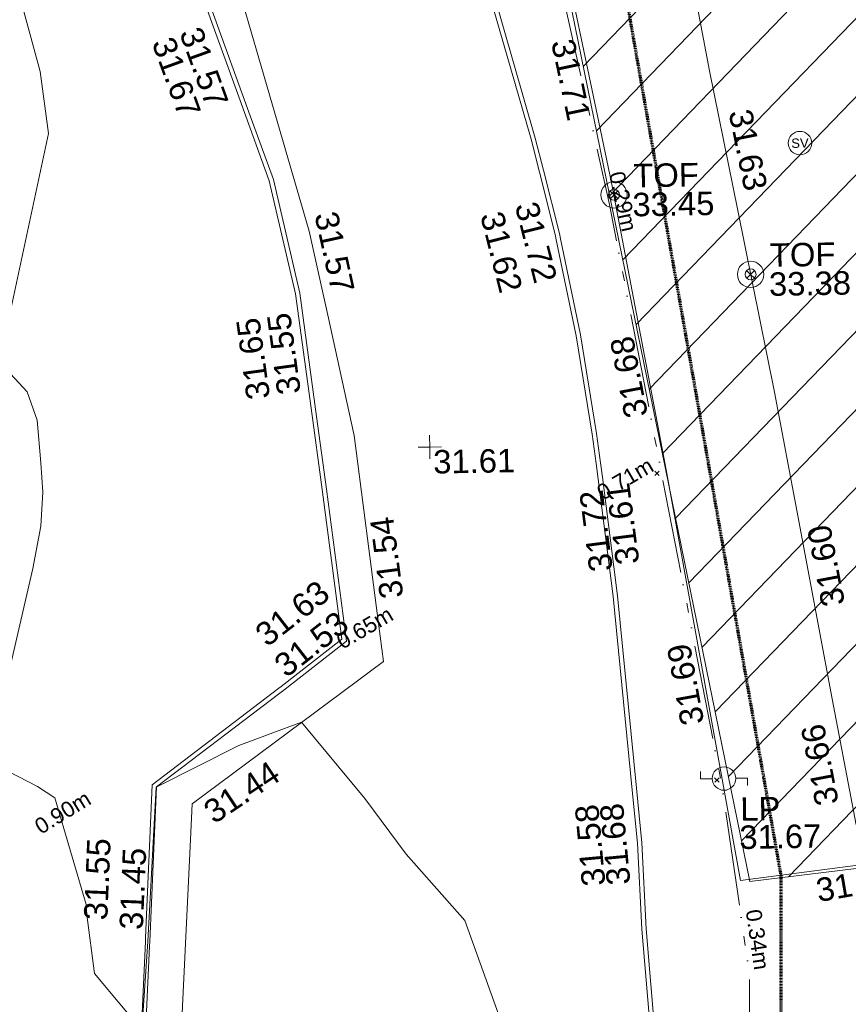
# Model space of a CAD drawing. Header units: millimetres. Extents: x -287732 to 520720, y -103372 to 287754.
# Tile 288 of 380: x 129286 to 142541, y 118059 to 133799. Entities that reach past the tile are written whole.
import ezdxf

# ---------------------------------------------------------------- set-up
doc = ezdxf.new("R2010")
doc.units = ezdxf.units.MM
for name, pattern in [('Dash 1_5mm', [3, 1.5, -1.5]), ('IMPORT-HIDDEN2 _3_', [4762.5, 3175, -1587.5]), ('IMPORT-UG_ELEC_QLB2 _2_', [2500, 1500, -300.0000000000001, 0, -50, 150, -300.0000000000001, 0, -200]), ('IMPORT-UG_ELEC_STREET LIGHTING_QLB2 _2_', [2700, 1500, -300.0000000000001, 0, -250, 150, -300.0000000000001, 0, -200])]:
    doc.linetypes.add(name, pattern=pattern)
for name, color, linetype, lineweight, true_color in [('00__TOPO__TOP_OF_FENCE_SYMBOL', 7, 'Continuous', 9, 0x666666), ('00_TOPO_FURN_LAMP_POST', 7, 'Continuous', 9, 0x666666), ('00_TOPO_SERV_STOP_VALVE', 7, 'Continuous', 9, 0x666666), ('00_UAV_FENCE', 7, 'Continuous', 9, 0x264c2f), ('00_UAV_FURN_LAMP_POST', 7, 'Continuous', 9, 0xa50000), ('00_UAV_KERB_BOTTOM', 1, 'Continuous', 9, 0xff0000), ('00_UAV_KERB_TOP', 7, 'Continuous', 9, 0xa500a5), ('00_UAV_LEVEL_SPOT', 7, 'Continuous', 9, 0x666666), ('00_UAV_TOP_OF_FENCE', 6, 'Continuous', 9, 0xff00ff), ('01_DTM_CONTOUR_MNR', 7, 'Continuous', 9, 0xa5a552), ('12333-PUM-2D-U-0001-C01 - Rev2_REVIT IMPORT_dwg', 7, 'Continuous', 9, 0x767676), ('A_RHA_Line', 7, 'Continuous', 9, 0x00a600), ('PUM-CHAMBER EXTENTS', 6, 'IMPORT-HIDDEN2 _3_', 9, 0xff00ff), ('PUM-ELECTRIC-QLB2', 1, 'IMPORT-UG_ELEC_QLB2 _2_', 9, 0xff0000), ('PUM-ELECTRIC-SL-QLB2', 7, 'IMPORT-UG_ELEC_STREET LIGHTING_QLB2 _2_', 9, 0xff7f7f), ('PUM-UNABLE TO SURVEY', 190, 'Continuous', 9, 0x7f00ff)]:
    doc.layers.add(name, color=color, linetype=linetype, lineweight=lineweight, true_color=true_color)
doc.layers.add('00_UAV_DRIVE_WAY', color=7, linetype='Continuous', lineweight=9)
doc.layers.add('GEN-TEXT', color=7, linetype='Continuous', lineweight=9)
doc.styles.add('Arial_1', font='arial.ttf', dxfattribs={"height": 250})
doc.styles.add('Swis721 Lt BT', font='swissl.ttf', dxfattribs={"height": 399.9999999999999})
doc.styles.add('Swis721 Lt BT_2', font='swissl.ttf', dxfattribs={"height": 375})

# ---------------------------------------------------------------- blocks, each defined once
blk = doc.blocks.new('12333-PUM-2D-U-0001-C01 - Rev2_REVIT IMPORT_dwg_MSL_Lamp_Post_SYM-2077240-Site Location Plan Proposed')
at = {"layer": '00_TOPO_FURN_LAMP_POST', "color": 254, "true_color": 0xcccccc, "flags": 128}
for points in [[(-500.1060478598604, 0), (-1000.212095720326, 0), (-1000.212095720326, 316.7338303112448)], [(500.1060478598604, 0), (1000.21209571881, 0), (1000.21209571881, -316.7338303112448)]]:
    blk.add_lwpolyline(points, dxfattribs=at)
at = {"layer": '00_TOPO_FURN_LAMP_POST', "color": 254, "true_color": 0xcccccc}
blk.add_circle((0, 0), 500.1060478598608, dxfattribs=at)
blk = doc.blocks.new('12333-PUM-2D-U-0001-C01 - Rev2_REVIT IMPORT_dwg_MSL_Sluice_Valve_SYM-2077246-Site Location Plan Proposed')
at = {"layer": '00_TOPO_SERV_STOP_VALVE', "color": 254, "true_color": 0xcccccc}
blk.add_circle((0, 0), 500.0000000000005, dxfattribs=at)
at = {"layer": '00_TOPO_SERV_STOP_VALVE', "insert": (0, 198.9876086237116), "char_height": 399.9999999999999, "width": 785.1100955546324, "attachment_point": 2, "line_spacing_factor": 1.005061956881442, "style": 'Swis721 Lt BT'}
blk.add_mtext('SV', dxfattribs=at)
blk = doc.blocks.new('12333-PUM-2D-U-0001-C01 - Rev2_REVIT IMPORT_dwg_MSL_Node_LineworkTOF-2077248-Site Location Plan Proposed')
at = {"layer": '00__TOPO__TOP_OF_FENCE_SYMBOL', "color": 254, "true_color": 0xcccccc, "flags": 128}
for points in [[(165.3591892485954, 165.3591892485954), (0, 0), (-165.3591892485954, 165.3591892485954)], [(165.3591892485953, -165.3591892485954), (0, 0), (-165.3591892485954, -165.3591892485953)]]:
    blk.add_lwpolyline(points, dxfattribs=at)
at = {"layer": '00__TOPO__TOP_OF_FENCE_SYMBOL', "color": 254, "true_color": 0xcccccc}
for radius in [562.5594001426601, 233.853208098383]:
    blk.add_circle((0, 0), radius, dxfattribs=at)
blk = doc.blocks.new('12333-PUM-2D-U-0001-C01 - Rev2_REVIT IMPORT_dwg_UAV-2077255-Site Location Plan Proposed')
at = {"layer": '00_UAV_LEVEL_SPOT', "color": 254, "true_color": 0xcccccc, "flags": 128}
for points in [[(500.0000000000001, 0), (0, 0), (0, 500.0000000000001)], [(0, -500.0000000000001), (0, 0), (-500.0000000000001, 0)]]:
    blk.add_lwpolyline(points, dxfattribs=at)
blk = doc.blocks.new('12333-PUM-2D-U-0001-C01 - Rev2_REVIT IMPORT_dwg_MGS62954_T2_Galway_ITM_3d_Rev1-2077680-Site Location Plan Proposed')
at = {"layer": '00_UAV_DRIVE_WAY', "color": 254, "true_color": 0xcccccc, "flags": 128}
blk.add_lwpolyline([(534035414.2065001, 725663814.1724999), (534035730.0830001, 725668736.2245001), (534035734.4595889, 725668802.9882361), (534036061.4936625, 725673791.8088328), (534036099.0830001, 725674365.2245002), (534039199.0830001, 725676585.2245002), (534039131.5912124, 725677192.9863712), (534038797.0830001, 725680205.2245002), (534038406.460683, 725682134.8046212), (534038133.0830001, 725683485.2245001), (534037179.3580949, 725686979.5234367), (534036598.0830002, 725689109.2245), (534035747.485257, 725691768.8923703), (534035226.0830001, 725693399.2245002), (534033888.706745, 725696403.2263075), (534033126.0830001, 725698116.2245002), (534030164.8133083, 725699114.0069333), (534029618.0830001, 725699298.2245001), (534027235.6925206, 725703024.6364089), (534026812.0830001, 725703687.2245002), (534024506.2654799, 725707213.2175728), (534024150.7455, 725707756.8690001), (534025139.7455, 725710884.8690001), (534024946.7455, 725711354.869)], dxfattribs=at)
at = {"layer": '00_UAV_FENCE', "color": 254, "true_color": 0xcccccc, "flags": 128}
blk.add_lwpolyline([(534046731.711, 725673198.1030002), (534044850.711, 725672984.1030002), (534044474.0156907, 725675287.4343187), (534043774.0830001, 725679567.2245002), (534043661.5774932, 725680220.9496799), (534042982.0830002, 725684169.2245001), (534042794.4943301, 725685144.9292061), (534042212.0830001, 725688174.2245001), (534041902.1062033, 725690063.9348996), (534041807.0830001, 725690643.2245001), (534043705.0830002, 725691052.2245002), (534044121.9658973, 725688616.6004504), (534044581.0830001, 725685934.2245002), (534044992.8412309, 725683693.685785), (534045528.0830001, 725680781.2245002), (534045870.9434966, 725678771.9082023), (534046347.7616705, 725675977.5398295), (534046714.779562, 725673843.9664025)], dxfattribs=at)
at = {"layer": '00_UAV_KERB_BOTTOM', "color": 254, "true_color": 0xcccccc, "flags": 128}
for points in [[(534041052.0830001, 725687321.2245002), (534041707.0830001, 725684890.2245001), (534041830.8786532, 725684360.3911732), (534042069.5429335, 725683338.9313184), (534042077.0830001, 725683303.2245001), (534042372.7617182, 725681737.829395), (534042602.6291323, 725680161.425668), (534042658.0830001, 725679692.2245002), (534042686.1097959, 725679437.9558673), (534042893.0830001, 725677560.2245001), (534043143.4906774, 725674459.5651739), (534043212.0830001, 725673610.2245001), (534043256.2065001, 725672236.1725), (534043442.4173135, 725669469.3764333)], [(534035159.2065001, 725668620.1725), (534035380.6748057, 725672100.9487025), (534035385.2065001, 725672172.1725), (534035534.2065001, 725674642.1725), (534037511.8375968, 725676094.2255944), (534037596.2065001, 725676156.1725003), (534038612.2065001, 725676922.1724999), (534038336.0830001, 725679357.2245003), (534038198.8713667, 725680521.2983315), (534037966.0830001, 725682496.2245001), (534037574.0830001, 725684320.2245001), (534037202.5697083, 725685404.0088071), (534036511.0830002, 725687421.2245002), (534035702.8327649, 725690172.5121089), (534035662.0830001, 725690311.2245001), (534034577.0830003, 725693475.2245082)]]:
    blk.add_lwpolyline(points, dxfattribs=at)
at = {"layer": '00_UAV_KERB_TOP', "color": 254, "true_color": 0xcccccc, "flags": 128}
for points in [[(534041119.5258515, 725687339.9803002), (534041774.9790804, 725684907.298164), (534041895.5777018, 725684391.1478211), (534042137.8776453, 725683354.1276816), (534042145.727568, 725683316.9535056), (534042441.8176088, 725681749.3807572), (534042672.0337434, 725680170.5855469), (534042727.6314597, 725679700.167261), (534042753.1014419, 725679469.0949119), (534042962.7735706, 725677566.877983), (534043211.1981769, 725674490.7739234), (534043281.9924625, 725673614.1675658), (534043326.1310038, 725672239.6471616), (534043510.4734963, 725669500.6113648)], [(534035089.3860065, 725668625.2184348), (534035315.3404504, 725672176.5024372), (534035318.7442147, 725672232.9272517), (534035466.310679, 725674679.1632739), (534037520.7124931, 725676187.5843927), (534037554.4201367, 725676212.3338459), (534038538.1484569, 725676954.003032), (534038266.5461742, 725679349.1837445), (534038112.5482505, 725680655.6688333), (534037896.9511753, 725682484.7478024), (534037506.51845, 725684301.4551775), (534037084.9653021, 725685531.2165244), (534036444.3602643, 725687399.999424), (534035595.3613921, 725690289.9955848), (534035591.3581937, 725690301.6694279), (534034510.8680683, 725693452.5180602)]]:
    blk.add_lwpolyline(points, dxfattribs=at)
at = {"layer": '01_DTM_CONTOUR_MNR', "color": 254, "true_color": 0xcccccc, "flags": 128}
for points in [[(534040989.2852802, 725670779.6816996), (534040430.0000002, 725672420.0000001), (534039508.9473685, 725673498.9473686), (534038863.8345409, 725674401.9149486), (534037870, 725675640.0000001), (534036863.8202571, 725675281.4921737), (534035530.0000001, 725674640.0000001), (534035350.7887837, 725672175.6016027), (534035230, 725670760.0000001), (534034492.5977719, 725671676.1149062), (534034382.4537237, 725672619.4748172), (534034377.5434291, 725672783.4020729), (534033906.1617066, 725674497.6281875), (534033632.0116445, 725674685.552835), (534033011.0893589, 725675012.8986715)], [(534032974.7417241, 725675617.7085242), (534033618.9060435, 725678167.4610142), (534033760.2566601, 725678841.3065113), (534033798.9976026, 725679383.7434144), (534033773.0850825, 725679854.3269066), (534033726.3436558, 725680540.8095623), (534033574.2451833, 725680994.9105221), (534033184.8175726, 725681432.1816828)], [(534033161.9276544, 725681550.8961946), (534033988.7478467, 725685118.0686824), (534033875.0328466, 725686110.9056833), (534033616.1085652, 725687131.4360049)]]:
    blk.add_lwpolyline(points, dxfattribs=at)
at = {"xscale": 0.375, "yscale": 0.375, "zscale": 0.375}
for name, p in [('12333-PUM-2D-U-0001-C01 - Rev2_REVIT IMPORT_dwg_MSL_Sluice_Valve_SYM-2077246-Site Location Plan Proposed', (534046006.0830001, 725684754.2245001)), ('12333-PUM-2D-U-0001-C01 - Rev2_REVIT IMPORT_dwg_MSL_Node_LineworkTOF-2077248-Site Location Plan Proposed', (534043017.8853682, 725683979.1603806)), ('12333-PUM-2D-U-0001-C01 - Rev2_REVIT IMPORT_dwg_MSL_Node_LineworkTOF-2077248-Site Location Plan Proposed', (534045180.0443321, 725682670.0192322)), ('12333-PUM-2D-U-0001-C01 - Rev2_REVIT IMPORT_dwg_UAV-2077255-Site Location Plan Proposed', (534040000.0000001, 725680000)), ('12333-PUM-2D-U-0001-C01 - Rev2_REVIT IMPORT_dwg_MSL_Lamp_Post_SYM-2077240-Site Location Plan Proposed', (534044614.2065, 725674619.1725))]:
    blk.add_blockref(name, p, dxfattribs=at)
at = {"layer": '00_UAV_DRIVE_WAY', "color": 251, "true_color": 0x666666, "char_height": 375, "width": 1495.902363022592, "attachment_point": 1, "line_spacing_factor": 1.005061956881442, "style": 'Swis721 Lt BT_2'}
for s, insert, rotation in [('31.57', (534038586.1829422, 725683821.1693897), 281.44424019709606), ('31.54', (534039165.7590953, 725677568.9016085), 96.33671737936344), ('31.44', (534036243.1531546, 725674340.6525936), 32.64788996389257)]:
    blk.add_mtext(s, dxfattribs=dict(at, insert=insert, rotation=rotation))
at = {"layer": '00_UAV_FENCE', "color": 251, "true_color": 0x666666, "char_height": 375, "width": 1495.902363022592, "attachment_point": 1, "line_spacing_factor": 1.005061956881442, "style": 'Swis721 Lt BT_2'}
for s, insert, rotation in [('31.71', (534042420.8417905, 725686511.6411501), 280.882873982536), ('31.63', (534045241.0903222, 725685338.4838601), 280.4134184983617), ('31.68', (534043131.1213431, 725680383.3339076), 99.76489532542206), ('31.60', (534046230.795099, 725677313.4388136), 99.68342493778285), ('31.69', (534043944.9290876, 725675454.2267976), 99.28813734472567), ('31.66', (534046075.3701947, 725674132.0585419), 99.72514837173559), ('31.68', (534046032.0333236, 725672987.9551339), 8.844744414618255)]:
    blk.add_mtext(s, dxfattribs=dict(at, insert=insert, rotation=rotation))
at = {"layer": '00_UAV_FURN_LAMP_POST', "color": 251, "true_color": 0x666666, "char_height": 375, "attachment_point": 1, "line_spacing_factor": 1.005061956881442, "style": 'Swis721 Lt BT_2'}
for s, insert, width in [('LP', (534044866.0923702, 725674312.9618453), 707.5855621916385), ('31.67', (534044843.5488586, 725673862.3997471), 1495.902363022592)]:
    blk.add_mtext(s, dxfattribs=dict(at, insert=insert, width=width))
at = {"layer": '00_UAV_KERB_BOTTOM', "color": 251, "true_color": 0x666666, "char_height": 375, "width": 1495.902363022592, "attachment_point": 1, "line_spacing_factor": 1.005061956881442, "style": 'Swis721 Lt BT_2'}
for s, insert, rotation in [('31.57', (534036461.1512792, 725686814.1028984), 288.9213377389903), ('31.62', (534041234.7961453, 725683777.6146998), 283.15123780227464), ('31.55', (534037582.9608277, 725680857.3891819), 96.7225449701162), ('31.61', (534042949.6302453, 725678045.7684224), 96.29004357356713), ('31.53', (534037414.0511056, 725676640.2935083), 36.93795757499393), ('31.58', (534042314.8348541, 725672920.9072583), 94.20644667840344), ('31.45', (534034901.4630299, 725672380.4275718), 86.53442503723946)]:
    blk.add_mtext(s, dxfattribs=dict(at, insert=insert, rotation=rotation))
at = {"layer": '00_UAV_KERB_TOP', "color": 251, "true_color": 0x666666, "char_height": 375, "width": 1495.902363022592, "attachment_point": 1, "line_spacing_factor": 1.005061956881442, "style": 'Swis721 Lt BT_2'}
for s, insert, rotation in [('31.67', (534036017.997319, 725686663.0061731), 288.9213377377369), ('31.72', (534041791.6430673, 725683923.3617873), 283.15123780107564), ('31.65', (534037089.5298106, 725680786.8144046), 96.72254496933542), ('31.72', (534042522.708657, 725677940.2498945), 96.29004357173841), ('31.63', (534037118.4471309, 725677137.2940683), 36.98361473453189), ('31.68', (534042715.3528372, 725672931.0526786), 94.28242344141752), ('31.55', (534034334.9807599, 725672542.7261451), 86.54787923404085)]:
    blk.add_mtext(s, dxfattribs=dict(at, insert=insert, rotation=rotation))
at = {"layer": '00_UAV_LEVEL_SPOT', "insert": (534040051.8765643, 725679949.1441548), "char_height": 375, "width": 1495.902363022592, "attachment_point": 1, "line_spacing_factor": 1.005061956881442, "style": 'Swis721 Lt BT_2'}
blk.add_mtext('31.61', dxfattribs=at)
at = {"layer": '00_UAV_TOP_OF_FENCE', "color": 251, "true_color": 0x666666, "char_height": 375, "attachment_point": 1, "line_spacing_factor": 1.005061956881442, "style": 'Swis721 Lt BT_2'}
for s, insert, width in [('TOF', (534043331.9840463, 725684467.7097923), 1163.479615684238), ('33.45', (534043309.5604045, 725684004.3330874), 1495.902363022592), ('TOF', (534045494.0840465, 725683158.5097923), 1163.479615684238), ('33.38', (534045471.6604047, 725682695.1330874), 1495.902363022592)]:
    blk.add_mtext(s, dxfattribs=dict(at, insert=insert, width=width))
blk = doc.blocks.new('12333-PUM-2D-U-0001-C01 - Rev2_REVIT IMPORT_dwg-1620468-Site Location Plan Proposed')
at = {"layer": 'PUM-CHAMBER EXTENTS', "true_color": 0xfff4d4}
h = blk.add_hatch(dxfattribs=at)
h.set_pattern_fill('FP_14', style=0, pattern_type=2)
h.set_pattern_definition([(45, (-533641079.65, -725615854.3560001), (-618.7184335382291, 618.7184335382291), [])])
h.paths.add_polyline_path([(403919.3501528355, 57112.64382128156), (422583.3501528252, 59059.64382132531), (425379.3501529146, 57266.64382137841), (446445.3501529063, 59135.64382132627), (445962.3501528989, 65972.64382138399), (472441.3501528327, 70954.64382134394), (475862.3501529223, 83851.64382134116), (472404.350152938, 114549.6438213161), (470529.3501529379, 123488.6438213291), (451569.3501528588, 121705.6438213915), (448766.3501529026, 118521.6438213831), (443614.3501529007, 118196.6438213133), (441393.3501528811, 120608.6438213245), (437801.3501529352, 120123.6438213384), (427379.3501529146, 117955.6438213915), (414454.3501528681, 116426.6438212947), (403467.3501529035, 115261.6438213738), (398244.3501529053, 114380.6438213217), (392331.3501528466, 110751.6438213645), (389433.3501529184, 106835.6438212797), (388966.3501528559, 103227.6438213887), (391008.3501528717, 96414.64382130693), (397227.3501529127, 88458.64382130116), (396038.3501528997, 85269.64382128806), (397110.6486418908, 81772.81873260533), (398121.3501528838, 78636.6438213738), (399845.3501529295, 78913.64382137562), (400589.3501528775, 74987.64382128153), (403820.5567114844, 57642.95396067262)])
at = {"layer": 'GEN-TEXT', "color": 253, "true_color": 0xaaaaaa}
for p, q in [((402512.9948138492, 63627.28848226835), (402583.7054919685, 63697.99916038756)), ((402583.7054919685, 63627.28848226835), (402512.9948138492, 63697.99916038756)), ((403384.1487952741, 58707.04152947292), (403454.8594733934, 58777.75220759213)), ((403454.8594733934, 58707.04152947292), (403384.1487952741, 58777.75220759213))]:
    blk.add_line(p, q, dxfattribs=at)
at = {"layer": 'PUM-ELECTRIC-SL-QLB2', "color": 254, "true_color": 0xffd4d4, "flags": 128}
blk.add_lwpolyline([(397906.4709149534, 25115.98561971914), (400490.3501528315, 33575.64382138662), (402897.350152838, 42654.64382129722), (403770.3501528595, 47866.64382135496), (403886.3501528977, 55624.64382138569), (403508.3501528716, 58601.64382134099), (401864.3501529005, 67972.64382138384), (400502.3501529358, 74624.64382138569), (399321.3501528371, 78696.64382131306), (396199.3501528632, 86118.64382133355), (393351.3501528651, 89605.64382129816), (390426.350152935, 94365.64382130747), (388193.3501529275, 99723.64382131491), (386636.1590225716, 104793.5218843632)], dxfattribs=at)
at = {"layer": 'PUM-UNABLE TO SURVEY', "color": 7, "true_color": 0xfff4d4, "flags": 128}
blk.add_lwpolyline([(472441.3501528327, 70954.64382134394), (445962.3501528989, 65972.64382138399), (446445.3501529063, 59135.64382132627), (425379.3501529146, 57266.64382137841), (422583.3501528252, 59059.64382132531), (403919.3501528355, 57112.64382128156), (400589.3501528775, 74987.6438212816), (400192.1137844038, 77083.81315296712)], dxfattribs=at)
blk.add_blockref('12333-PUM-2D-U-0001-C01 - Rev2_REVIT IMPORT_dwg_MGS62954_T2_Galway_ITM_3d_Rev1-2077680-Site Location Plan Proposed', (-533641079.6498471, -725615854.3561786))
at = {"layer": 'PUM-ELECTRIC-QLB2', "char_height": 250, "width": 1160.025439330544, "attachment_point": 2, "line_spacing_factor": 0.9417779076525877, "style": 'Arial_1'}
for s, insert, rotation in [('0.71m', (401974.6467893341, 63691.65247560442), 29.24314914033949), ('0.65m', (397768.7016393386, 61384.65801892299), 29.24314914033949), ('0.90m', (392884.4772250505, 58516.08819901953), 30.42703141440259)]:
    blk.add_mtext(s, dxfattribs=dict(at, insert=insert, rotation=rotation))
at = {"layer": 'PUM-ELECTRIC-SL-QLB2', "char_height": 250, "width": 1160.025439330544, "attachment_point": 2, "line_spacing_factor": 0.9417779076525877, "style": 'Arial_1'}
for s, insert, rotation in [('0.29m', (402204.5645534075, 68042.30287509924), 281.57140409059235), ('0.34m', (404152.8320155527, 56197.64147731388), 277.23632073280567)]:
    blk.add_mtext(s, dxfattribs=dict(at, insert=insert, rotation=rotation))

msp = doc.modelspace()

# ---------------------------------------------------------------- linework, layer by layer
at = {"layer": 'A_RHA_Line', "color": 30, "linetype": 'Dash 1_5mm', "lineweight": 70, "true_color": 0xff8000}
for p, q in [((138026.0158038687, 139599.1824514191), (141460.3788647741, 120121.9416621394)), ((138026.0158038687, 139599.1824514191), (141460.3788647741, 120121.9416621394)), ((141460.3788647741, 120121.9416621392), (141460.3788647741, 105573.7163840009)), ((141460.3788647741, 120121.9416621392), (141460.3788647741, 105573.7163840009))]:
    msp.add_line(p, q, dxfattribs=at)

# ---------------------------------------------------------------- block references
at = {"layer": '12333-PUM-2D-U-0001-C01 - Rev2_REVIT IMPORT_dwg', "color": 254, "linetype": 'IMPORT-UG_ELEC_STREET LIGHTING_QLB2 _2_', "true_color": 0xffd4d4, "rotation": 0.9999999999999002}
msp.add_blockref('12333-PUM-2D-U-0001-C01 - Rev2_REVIT IMPORT_dwg-1620468-Site Location Plan Proposed', (-261895.0770586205, 55869.5817132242), dxfattribs=at)

doc.saveas('drawing.dxf')
